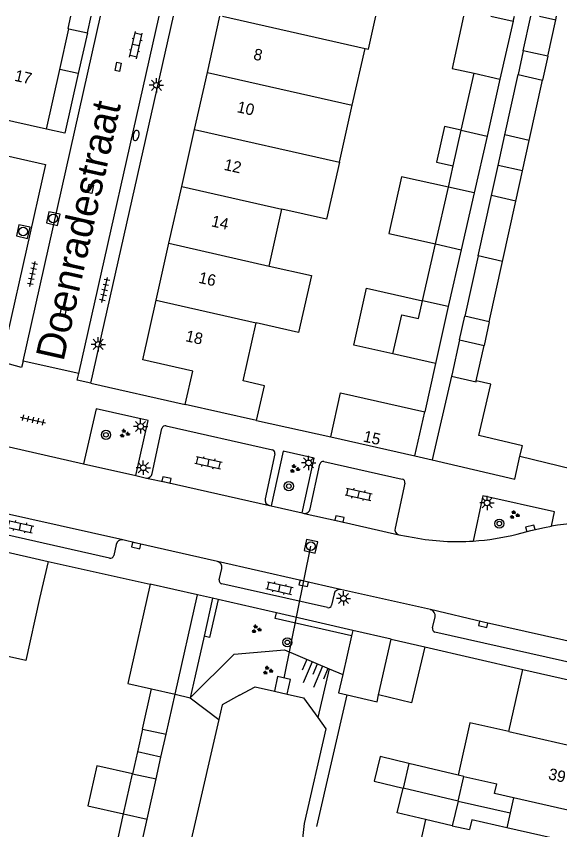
# Model space of a CAD drawing. Extents: x 128999 to 131010, y 395498 to 399007.
# Drawn here: x 129180.7 to 129228.2, y 398928.9 to 399000 of the extents above; entities that cross this region are included whole.
import ezdxf

# ---------------------------------------------------------------- set-up
doc = ezdxf.new("R2010")
doc.units = 0
for name, color, linetype in [('gg-afsc-erfafscheiding', 7, 'Continuous'), ('gg-afsc-hekwerk', 7, 'Continuous'), ('gg-afsc-muur', 7, 'Continuous'), ('gg-anno-huisnummerreeks BGT', 7, 'Continuous'), ('gg-anno-openbare ruimte label', 7, 'Continuous'), ('gg-bbg-bijgebouw', 7, 'Continuous'), ('gg-bbg-gedigitaliseerde bebouwing', 7, 'Continuous'), ('gg-bbg-gedigitaliseerde bijgebouw', 7, 'Continuous'), ('gg-bbg-hoofdgebouw', 7, 'Continuous'), ('gg-bbg-luifel en loopbrug', 7, 'Continuous'), ('gg-bbg-tussenscheiding', 7, 'Continuous'), ('gg-knt-bovenkant onderkant talud', 7, 'Continuous'), ('gg-knt-verharding', 7, 'Continuous'), ('gg-knt-verharding nz', 7, 'Continuous'), ('gg-kntw-beschoeiing', 7, 'Continuous'), ('gg-kwrk-duiker nz buis', 7, 'Continuous'), ('gg-kwrk-uitstroombak niveau min 01', 7, 'Continuous'), ('gt-grn-groengrens', 7, 'Continuous'), ('gt-grn-vlakafsluiter', 7, 'Continuous'), ('gt-grn-weggrens', 7, 'Continuous'), ('gt-symb-boom', 7, 'Continuous'), ('gt-symb-brandkraan', 7, 'Continuous'), ('gt-symb-groenvak', 7, 'Continuous'), ('gt-symb-klinker verharding', 7, 'Continuous'), ('gt-symb-kolk', 7, 'Continuous'), ('gt-symb-kolk center center', 7, 'Continuous'), ('gt-symb-lichtmast', 7, 'Continuous'), ('gt-symb-rioolschacht', 7, 'Continuous'), ('gt-symb-talud symbool', 7, 'Continuous'), ('gt-symb-tegel verharding', 7, 'Continuous')]:
    doc.layers.add(name, color=color, linetype=linetype)

# ---------------------------------------------------------------- blocks, each defined once
blk = doc.blocks.new('gt0-LMAST')
at = {"layer": 'gt-symb-lichtmast'}
for p, q in [((-0.182, 0.173), (-0.447, 0.438)), ((-0.005, 0.246), (-0.005, 0.621)), ((0.172, 0.173), (0.437, 0.438)), ((-0.255, -0.004), (-0.63, -0.004)), ((-0.182, -0.181), (-0.447, -0.446)), ((-0.005, -0.254), (-0.005, -0.629)), ((0.437, -0.446), (0.172, -0.181)), ((0.245, -0.004), (0.62, -0.004))]:
    blk.add_line(p, q, dxfattribs=at)
blk.add_circle((-0.005, -0.004), 0.25, dxfattribs=at)
blk = doc.blocks.new('gt0-KOLKCC')
at = {"layer": 'gt-symb-kolk center center'}
blk.add_lwpolyline([(-0.375, 0.2), (0.375, 0.2), (0.375, -0.2), (-0.375, -0.2)], close=True, dxfattribs=at)
blk = doc.blocks.new('gt0-KL1')
at = {"layer": 'gt-symb-klinker verharding'}
for p, q in [((-1.15, 0.3), (1.15, 0.3)), ((-1, -0.3), (-1, 0.3)), ((-0.5, 0.3), (-0.5, 0.45)), ((0, -0.3), (0, 0.3)), ((0.5, 0.3), (0.5, 0.45)), ((1, -0.3), (1, 0.3)), ((-1.15, -0.3), (1.15, -0.3)), ((-0.5, -0.45), (-0.5, -0.3)), ((0.5, -0.45), (0.5, -0.3))]:
    blk.add_line(p, q, dxfattribs=at)
blk = doc.blocks.new('gt0-RS')
at = {"layer": 'gt-symb-rioolschacht'}
blk.add_lwpolyline([(-0.5, -0.5), (0.5, -0.5), (0.5, 0.5), (-0.5, 0.5)], close=True, dxfattribs=at)
blk.add_circle((0, 0), 0.375, dxfattribs=at)
blk = doc.blocks.new('gt0-BR')
at = {"layer": 'gt-symb-brandkraan'}
for centre, radius, start, end in [((-0.244, 0), 0.206, 107.56694, 252.43307), ((0.599, -2.664), 3, 106.89205, 107.56694), ((0, -0.691), 0.938, 73.10799, 106.89205), ((-0.599, -2.664), 3, 72.43309, 73.10799), ((0.244, 0), 0.206, 287.56695, 72.43309), ((0.599, 2.664), 3, 252.43307, 253.10797), ((0, 0.691), 0.938, 253.10797, 286.89206), ((-0.599, 2.664), 3, 286.89206, 287.56695)]:
    blk.add_arc(centre, radius, start, end, dxfattribs=at)
blk = doc.blocks.new('gt0-TEG1')
at = {"layer": 'gt-symb-tegel verharding'}
for p, q in [((-1.125, 0), (1.125, 0)), ((-0.9, -0.25), (-0.9, 0.25)), ((-0.45, -0.25), (-0.45, 0.25)), ((0, -0.25), (0, 0.25)), ((0.45, -0.25), (0.45, 0.25)), ((0.9, -0.25), (0.9, 0.25))]:
    blk.add_line(p, q, dxfattribs=at)
blk = doc.blocks.new('gt0-BOOM')
at = {"layer": 'gt-symb-boom'}
for radius in [0.4, 0.2]:
    blk.add_circle((0, 0), radius, dxfattribs=at)
blk = doc.blocks.new('gt0-GRVAK')
at = {"layer": 'gt-symb-groenvak'}
for p, q in [((-0.11, 0.189), (-0.228, 0.24)), ((-0.182, 0.153), (0.088, 0.153)), ((-0.091, 0.211), (-0.156, 0.322)), ((-0.047, 0.214), (-0.047, 0.393)), ((-0.004, 0.211), (0.061, 0.322)), ((0.015, 0.189), (0.133, 0.24)), ((0.262, -0.052), (0.197, 0.059)), ((0.305, -0.049), (0.305, 0.13)), ((0.349, -0.052), (0.414, 0.059)), ((-0.245, -0.228), (-0.363, -0.177)), ((-0.318, -0.264), (-0.047, -0.264)), ((-0.226, -0.206), (-0.291, -0.095)), ((-0.183, -0.203), (-0.183, -0.024)), ((-0.139, -0.206), (-0.074, -0.095)), ((-0.12, -0.228), (-0.002, -0.177)), ((0.243, -0.074), (0.125, -0.023)), ((0.17, -0.11), (0.441, -0.11)), ((0.368, -0.074), (0.486, -0.023))]:
    blk.add_line(p, q, dxfattribs=at)
blk = doc.blocks.new('gt0-KOLK')
at = {"layer": 'gt-symb-kolk'}
blk.add_lwpolyline([(0, 0), (0.375, 0), (0.375, 0.4), (-0.375, 0.4), (-0.375, 0), (0, 0)], dxfattribs=at)
blk = doc.blocks.new('gt0-TALUD_1')
at = {"layer": 'gt-symb-talud symbool'}
for p, q in [((-1, -1), (-1, 0)), ((-0.5, -2), (-0.5, 0)), ((0, -1), (0, 0)), ((0.5, -2), (0.5, 0)), ((1, -1), (1, 0))]:
    blk.add_line(p, q, dxfattribs=at)

msp = doc.modelspace()

# ---------------------------------------------------------------- linework, layer by layer
at = {"layer": 'gg-afsc-erfafscheiding'}
msp.add_line((129217.358, 398969.656), (129216.45, 398965.43), dxfattribs=at)
at = {"layer": 'gg-afsc-hekwerk'}
for p, q in [((129194.617, 398940.752), (129195.926, 398940.421)), ((129195.926, 398940.421), (129198.437, 398938.54))]:
    msp.add_line(p, q, dxfattribs=at)
at = {"layer": 'gg-afsc-muur'}
for p, q in [((129186.958, 398998.547), (129187.286, 399000)), ((129201.74, 398964.68), (129208.22, 398963.23)), ((129224.75, 398961.545), (129229.27, 398960.45)), ((129183.53, 398952.35), (129192.434, 398950.353)), ((129216.431, 398944.879), (129225.01, 398942.91)), ((129207, 398929.19), (129209.641, 398940.69))]:
    msp.add_line(p, q, dxfattribs=at)
msp.add_lwpolyline([(129186.157, 398994.996), (129184.98, 398989.777), (129183.37, 398990.14)], dxfattribs=at)
at = {"layer": 'gg-bbg-bijgebouw'}
for p, q in [((129225.043, 398996.989), (129225.707, 399000)), ((129227.189, 398996.507), (129227.888, 398999.681)), ((129227.888, 398999.681), (129227.958, 399000)), ((129186.958, 398998.547), (129186.157, 398994.996)), ((129186.157, 398994.996), (129184.542, 398995.36)), ((129220.753, 398995.013), (129223.004, 398994.501)), ((129223.422, 398989.631), (129224.582, 398994.897)), ((129223.004, 398994.501), (129221.875, 398989.532)), ((129225.564, 398989.138), (129226.726, 398994.408)), ((129221.875, 398989.532), (129220.746, 398984.563)), ((129222.835, 398986.966), (129223.422, 398989.631)), ((129224.981, 398986.493), (129225.564, 398989.138)), ((129220.746, 398984.563), (129219.616, 398979.594)), ((129221.092, 398979.06), (129222.256, 398984.342)), ((129223.235, 398978.57), (129224.398, 398983.848)), ((129219.616, 398979.594), (129218.487, 398974.625)), ((129221.092, 398979.06), (129219.929, 398973.782)), ((129222.073, 398973.297), (129223.235, 398978.57)), ((129218.487, 398974.625), (129217.358, 398969.656)), ((129220.937, 398968.145), (129221.618, 398971.235)), ((129218.773, 398968.542), (129217.068, 398961.221)), ((129196.563, 398949.426), (129192.434, 398950.353)), ((129194.617, 398940.752), (129196.563, 398949.426)), ((129210.151, 398946.32), (129210.039, 398945.833)), ((129213.51, 398945.55), (129210.151, 398946.32)), ((129210.039, 398945.833), (129209.269, 398942.468)), ((129212.394, 398940.676), (129213.51, 398945.55)), ((129193.828, 398937.239), (129194.617, 398940.752)), ((129192.164, 398929.821), (129192.952, 398933.334)), ((129190.938, 398924.36), (129192.164, 398929.821))]:
    msp.add_line(p, q, dxfattribs=at)
for points in [[(129219.473, 398971.716), (129218.796, 398968.643), (129218.773, 398968.542)], [(129224.75, 398961.545), (129224.959, 398962.464), (129221.172, 398963.367), (129222.215, 398967.847), (129220.937, 398968.145)], [(129217.068, 398961.221), (129224.295, 398959.538), (129224.75, 398961.545)], [(129192.434, 398950.353), (129190.48, 398941.68), (129192.57, 398941.21)], [(129209.269, 398942.468), (129208.901, 398940.86), (129209.641, 398940.69)], [(129209.641, 398940.69), (129212.26, 398940.09), (129212.394, 398940.676)]]:
    msp.add_lwpolyline(points, dxfattribs=at)
at = {"layer": 'gg-bbg-gedigitaliseerde bebouwing'}
for p, q in [((129210.097, 398992.22), (129211.221, 398997.197)), ((129208.978, 398987.25), (129210.097, 398992.22)), ((129202.824, 398978.17), (129203.947, 398983.144)), ((129200.555, 398968.123), (129201.704, 398973.213)), ((129219.849, 398933.556), (129222.734, 398932.912)), ((129216.495, 398929.806), (129216.109, 398928.099)), ((129218.829, 398929.253), (129220.343, 398928.91))]:
    msp.add_line(p, q, dxfattribs=at)
for points in [[(129211.221, 398997.197), (129211.513, 398997.131), (129212.161, 399000)], [(129208.978, 398987.25), (129207.848, 398982.26), (129203.947, 398983.144)], [(129202.824, 398978.17), (129206.533, 398977.33), (129205.41, 398972.373), (129201.704, 398973.213)], [(129182.77, 398949.1), (129181.571, 398943.688), (129179.887, 398944.061)], [(129223.775, 398937.484), (129220.359, 398938.247), (129219.339, 398933.677)]]:
    msp.add_lwpolyline(points, dxfattribs=at)
at = {"layer": 'gg-bbg-gedigitaliseerde bijgebouw'}
for p, q in [((129222.2, 399000), (129224.169, 398999.566)), ((129224.169, 398999.566), (129224.267, 399000)), ((129185.339, 398998.91), (129186.958, 398998.547)), ((129227.189, 398996.507), (129225.043, 398996.989)), ((129219.624, 398990.044), (129220.753, 398995.013)), ((129224.582, 398994.897), (129226.726, 398994.408)), ((129218.915, 398986.923), (129219.624, 398990.044)), ((129218.495, 398985.076), (129218.915, 398986.923)), ((129224.981, 398986.493), (129222.835, 398986.966)), ((129217.365, 398980.104), (129218.495, 398985.076)), ((129224.398, 398983.848), (129222.256, 398984.342)), ((129216.236, 398975.134), (129217.365, 398980.104)), ((129213.643, 398970.498), (129214.417, 398973.912)), ((129222.073, 398973.297), (129219.929, 398973.782)), ((129219.473, 398971.716), (129221.618, 398971.235)), ((129217.358, 398969.656), (129213.643, 398970.498)), ((129191.78, 398937.698), (129192.57, 398941.21)), ((129191.78, 398937.698), (129193.828, 398937.239)), ((129215.055, 398934.693), (129214.545, 398932.541)), ((129219.339, 398933.677), (129215.055, 398934.693)), ((129190.113, 398930.285), (129190.903, 398933.797)), ((129190.903, 398933.797), (129192.952, 398933.334)), ((129219.339, 398931.404), (129219.849, 398933.556)), ((129219.339, 398931.404), (129218.829, 398929.253)), ((129188.885, 398924.824), (129190.113, 398930.285))]:
    msp.add_line(p, q, dxfattribs=at)
for points in [[(129214.417, 398973.912), (129215.884, 398973.58), (129216.236, 398975.134)], [(129216.495, 398929.806), (129214.035, 398930.389), (129214.545, 398932.541)]]:
    msp.add_lwpolyline(points, dxfattribs=at)
at = {"layer": 'gg-bbg-hoofdgebouw'}
for p, q in [((129197.435, 398995.081), (129198.541, 399000)), ((129183.37, 398990.14), (129184.542, 398995.36)), ((129196.317, 398990.108), (129197.435, 398995.081)), ((129183.37, 398990.14), (129178.124, 398991.324)), ((129195.197, 398985.127), (129196.317, 398990.108)), ((129194.083, 398980.172), (129195.197, 398985.127)), ((129192.962, 398975.182), (129194.083, 398980.172)), ((129201.74, 398964.68), (129195.49, 398966.07)), ((129215.57, 398961.57), (129216.45, 398965.43)), ((129208.22, 398963.23), (129215.57, 398961.57)), ((129172.19, 398954.91), (129183.53, 398952.35)), ((129183.53, 398952.35), (129182.77, 398949.1)), ((129223.775, 398937.484), (129225.01, 398942.91)), ((129225.01, 398942.91), (129235.25, 398940.57))]:
    msp.add_line(p, q, dxfattribs=at)
for points in [[(129185.339, 398998.91), (129185.27, 398998.93), (129185.513, 399000)], [(129195.49, 398966.07), (129196.16, 398968.99), (129191.79, 398969.97), (129192.962, 398975.182)], [(129201.74, 398964.68), (129202.421, 398967.703), (129200.555, 398968.123)], [(129208.22, 398963.23), (129209.08, 398967.09), (129216.45, 398965.43)], [(129232.555, 398935.479), (129231.92, 398932.7), (129233.37, 398932.37), (129232.77, 398929.73), (129224.186, 398931.685)], [(129224.186, 398931.685), (129222.54, 398932.06), (129222.734, 398932.912)], [(129223.6, 398929.062), (129220.533, 398929.753), (129220.343, 398928.91)], [(129228.025, 398922.333), (129228.66, 398925.14), (129230.12, 398924.81), (129230.71, 398927.46), (129223.6, 398929.062)]]:
    msp.add_lwpolyline(points, dxfattribs=at)
at = {"layer": 'gg-bbg-luifel en loopbrug'}
for p, q in [((129224.169, 398999.566), (129223.004, 398994.501)), ((129225.043, 398996.989), (129224.582, 398994.897)), ((129227.189, 398996.507), (129226.726, 398994.408)), ((129222.256, 398984.342), (129222.835, 398986.966)), ((129224.398, 398983.848), (129224.981, 398986.493)), ((129219.473, 398971.716), (129219.929, 398973.782)), ((129222.073, 398973.297), (129221.618, 398971.235)), ((129213.51, 398945.55), (129216.431, 398944.879)), ((129191.78, 398937.698), (129191.331, 398935.702)), ((129193.38, 398935.242), (129193.828, 398937.239)), ((129191.331, 398935.702), (129190.903, 398933.797)), ((129193.38, 398935.242), (129191.331, 398935.702)), ((129192.952, 398933.334), (129193.38, 398935.242)), ((129219.339, 398931.404), (129223.893, 398930.374)), ((129224.186, 398931.685), (129223.893, 398930.374)), ((129223.893, 398930.374), (129223.6, 398929.062))]:
    msp.add_line(p, q, dxfattribs=at)
for points in [[(129219.828, 399000), (129218.823, 398995.439), (129220.753, 398995.013)], [(129219.624, 398990.044), (129218.159, 398990.367), (129217.47, 398987.242), (129218.915, 398986.923)], [(129218.495, 398985.076), (129214.393, 398985.98), (129213.296, 398981.001), (129217.365, 398980.104)], [(129213.643, 398970.498), (129210.227, 398971.262), (129211.338, 398976.229), (129216.236, 398975.134)], [(129216.431, 398944.879), (129215.274, 398939.994), (129212.394, 398940.676)], [(129215.055, 398934.693), (129212.525, 398935.293), (129212.015, 398933.14), (129214.545, 398932.541)], [(129190.903, 398933.797), (129187.78, 398934.495), (129186.995, 398930.981), (129190.113, 398930.285)]]:
    msp.add_lwpolyline(points, dxfattribs=at)
at = {"layer": 'gg-bbg-tussenscheiding'}
for p, q in [((129198.747, 399000), (129211.221, 398997.197)), ((129226.468, 399000), (129227.888, 398999.681)), ((129184.542, 398995.36), (129185.339, 398998.91)), ((129197.435, 398995.081), (129210.097, 398992.22)), ((129196.317, 398990.108), (129208.978, 398987.25)), ((129219.624, 398990.044), (129221.875, 398989.532)), ((129225.564, 398989.138), (129223.422, 398989.631)), ((129195.197, 398985.127), (129203.947, 398983.144)), ((129220.746, 398984.563), (129218.495, 398985.076)), ((129194.083, 398980.172), (129202.824, 398978.17)), ((129217.365, 398980.104), (129219.616, 398979.594)), ((129223.235, 398978.57), (129221.092, 398979.06)), ((129192.962, 398975.182), (129201.704, 398973.213)), ((129218.487, 398974.625), (129216.236, 398975.134)), ((129192.57, 398941.21), (129194.617, 398940.752)), ((129223.775, 398937.484), (129232.555, 398935.479)), ((129219.849, 398933.556), (129219.339, 398933.677)), ((129219.339, 398931.404), (129214.545, 398932.541)), ((129190.113, 398930.285), (129192.164, 398929.821)), ((129218.829, 398929.253), (129216.495, 398929.806))]:
    msp.add_line(p, q, dxfattribs=at)
msp.add_lwpolyline([(129218.773, 398968.542), (129220.918, 398968.061), (129220.937, 398968.145)], dxfattribs=at)
at = {"layer": 'gg-knt-bovenkant onderkant talud'}
msp.add_line((129208.066, 398942.975), (129209.269, 398942.468), dxfattribs=at)
msp.add_lwpolyline([(129195.926, 398940.421), (129199.79, 398944.23), (129204.19, 398944.61), (129208.066, 398942.975)], dxfattribs=at)
at = {"layer": 'gg-knt-verharding'}
for p, q in [((129181.334, 398969.84), (129188.111, 399000)), ((129186.196, 398968.763), (129193.212, 399000)), ((129187.26, 398967.93), (129194.47, 399000)), ((129181.334, 398969.84), (129181.21, 398969.29)), ((129186.196, 398968.763), (129181.334, 398969.84)), ((129186.07, 398968.2), (129186.196, 398968.763)), ((129187.26, 398967.93), (129195.49, 398966.07)), ((129193.835, 398964.211), (129203.125, 398962.11)), ((129192.607, 398960.032), (129193.471, 398963.977)), ((129176.906, 398963.081), (129186.619, 398960.886)), ((129203.342, 398961.746), (129202.487, 398957.835)), ((129186.619, 398960.886), (129191.188, 398959.854)), ((129206.416, 398956.959), (129207.277, 398960.861)), ((129207.626, 398961.086), (129214.471, 398959.552)), ((129191.188, 398959.854), (129192.133, 398959.641)), ((129214.688, 398959.188), (129213.835, 398955.268)), ((129202.86, 398957.231), (129203.003, 398957.198)), ((129203.003, 398957.198), (129205.707, 398956.585)), ((129205.707, 398956.585), (129205.9, 398956.542)), ((129188.898, 398952.635), (129173.268, 398956.165)), ((129214.175, 398954.67), (129215.507, 398954.433)), ((129189.462, 398953.842), (129189.252, 398952.856)), ((129198.467, 398950.743), (129198.702, 398951.737)), ((129207.934, 398948.312), (129198.709, 398950.381)), ((129216.937, 398948.134), (129209.07, 398949.893)), ((129208.507, 398949.519), (129208.289, 398948.527)), ((129197.888, 398949.128), (129197.147, 398945.808)), ((129198.375, 398949.016), (129197.888, 398949.128)), ((129203.464, 398947.851), (129198.375, 398949.016)), ((129210.151, 398946.32), (129203.464, 398947.851)), ((129217.096, 398946.537), (129217.328, 398947.506)), ((129232.779, 398942.677), (129217.316, 398946.177))]:
    msp.add_line(p, q, dxfattribs=at)
for points in [[(129168.24, 398990.46), (129183.29, 398987.04), (129179.967, 398972.238)], [(129191.188, 398959.854), (129192.259, 398964.657), (129187.712, 398965.687), (129186.619, 398960.886)], [(129205.707, 398956.585), (129206.756, 398961.385), (129204.061, 398962), (129203.003, 398957.198)], [(129227.514, 398955.437), (129227.781, 398956.689), (129221.521, 398958.084), (129220.676, 398954.133)], [(129224.51, 398954.745), (129225.697, 398955.046), (129226.89, 398955.326), (129227.514, 398955.437)], [(129198.322, 398952.34), (129191.254, 398953.932), (129190.053, 398954.226)], [(129197.147, 398945.808), (129196.376, 398942.357), (129195.926, 398940.421)]]:
    msp.add_lwpolyline(points, dxfattribs=at)
for centre, radius, start, end in [((129193.789, 398963.882), 0.332, 82.08023, 163.39022), ((129203.045, 398961.815), 0.305, 346.84922, 74.75367), ((129207.567, 398960.794), 0.297, 78.54131, 167.07837), ((129192.169, 398960.08), 0.441, 265.33198, 353.70609), ((129214.391, 398959.257), 0.305, 346.84922, 74.75367), ((129202.978, 398957.721), 0.504, 166.9267, 256.46809), ((129205.951, 398957.006), 0.467, 263.68019, 354.20591), ((129230.861, 398934.789), 20.918, 76.38923, 99.2061), ((129214.311, 398955.143), 0.492, 165.2788, 253.96301), ((129189.955, 398953.729), 0.506, 78.88174, 167.14555), ((129219.298, 398975.075), 20.988, 259.59279, 273.76396), ((129219.303, 398975.047), 20.959, 273.75492, 284.38367), ((129188.962, 398952.927), 0.299, 257.74139, 346.21116), ((129198.209, 398951.848), 0.505, 347.36724, 77.06958), ((129198.786, 398950.694), 0.322, 171.29183, 256.23428), ((129208.991, 398949.402), 0.498, 80.83896, 166.35309), ((129208.009, 398948.589), 0.287, 254.92748, 347.47354), ((129216.815, 398947.622), 0.526, 347.25503, 76.55871), ((129217.432, 398946.495), 0.339, 172.88157, 249.97756)]:
    msp.add_arc(centre, radius, start, end, dxfattribs=at)
at = {"layer": 'gg-knt-verharding nz'}
for p, q in [((129190.053, 398954.226), (129172.875, 398958.096)), ((129209.07, 398949.893), (129198.322, 398952.34))]:
    msp.add_line(p, q, dxfattribs=at)
for points in [[(129192.133, 398959.641), (129193.832, 398959.277), (129202.86, 398957.231)], [(129205.9, 398956.542), (129208.95, 398955.87), (129214.175, 398954.67)], [(129233.929, 398944.275), (129221.579, 398947.045), (129216.937, 398948.134)]]:
    msp.add_lwpolyline(points, dxfattribs=at)
at = {"layer": 'gg-kntw-beschoeiing'}
for p, q in [((129200.249, 398940.649), (129198.73, 398939.81)), ((129198.73, 398939.81), (129198.437, 398938.54))]:
    msp.add_line(p, q, dxfattribs=at)
for points in [[(129200.249, 398940.649), (129201.61, 398941.4), (129203.292, 398941.015)], [(129204.41, 398940.758), (129205.841, 398940.43), (129207.086, 398938.706)], [(129198.437, 398938.54), (129180.929, 398862.577), (129186.118, 398855.343)], [(129207.086, 398938.706), (129207.79, 398937.73), (129205.888, 398929.439), (129205.392, 398925.018), (129207.223, 398921.935), (129194.434, 398865.12), (129196.304, 398861.723), (129194.581, 398854.864), (129192.172, 398853.719)]]:
    msp.add_lwpolyline(points, dxfattribs=at)
at = {"layer": 'gg-kwrk-duiker nz buis'}
msp.add_line((129204.14, 398942.15), (129206.481, 398953.681), dxfattribs=at)
at = {"layer": 'gg-kwrk-uitstroombak niveau min 01'}
msp.add_line((129203.292, 398941.015), (129204.41, 398940.758), dxfattribs=at)
msp.add_lwpolyline([(129204.41, 398940.758), (129204.7, 398942.02), (129203.58, 398942.28), (129203.292, 398941.015)], dxfattribs=at)
at = {"layer": 'gt-grn-groengrens'}
for points in [[(129198.375, 398949.016), (129197.635, 398945.7), (129197.147, 398945.808)], [(129210.039, 398945.833), (129203.352, 398947.364), (129203.464, 398947.851)]]:
    msp.add_lwpolyline(points, dxfattribs=at)
at = {"layer": 'gt-grn-vlakafsluiter'}
msp.add_line((129208.066, 398942.975), (129207.086, 398938.706), dxfattribs=at)
at = {"layer": 'gt-grn-weggrens'}
for p, q in [((129181.21, 398969.29), (129179.42, 398969.8)), ((129187.26, 398967.93), (129186.07, 398968.2)), ((129215.57, 398961.57), (129217.068, 398961.221)), ((129197.888, 398949.128), (129196.563, 398949.426))]:
    msp.add_line(p, q, dxfattribs=at)

# ---------------------------------------------------------------- block references
at = {"layer": 'gt-symb-boom'}
for p in [(129188.574, 398963.417), (129204.558, 398958.925), (129222.948, 398955.658), (129204.421, 398945.276)]:
    msp.add_blockref('gt0-BOOM', p, dxfattribs=at)
at = {"layer": 'gt-symb-brandkraan', "rotation": 77.35314650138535}
msp.add_blockref('gt0-BR', (129191.205, 398989.585), dxfattribs=at)
at = {"layer": 'gt-symb-groenvak'}
for p in [(129190.194, 398963.536), (129205.056, 398960.447), (129224.261, 398956.418), (129201.704, 398946.43), (129202.704, 398942.818)]:
    msp.add_blockref('gt0-GRVAK', p, dxfattribs=at)
at = {"layer": 'gt-symb-klinker verharding'}
for p, rotation in [((129191.19, 398997.47), 77.35314650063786), ((129197.536, 398960.984), -12.354826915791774), ((129210.655, 398958.208), -12.354826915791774), ((129181.085, 398955.388), -12.590950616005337), ((129203.736, 398950.016), -12.590950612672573)]:
    msp.add_blockref('gt0-KL1', p, dxfattribs=dict(at, rotation=rotation))
at = {"layer": 'gt-symb-kolk'}
for p, rotation in [((129193.832, 398959.277), -12.118760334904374), ((129208.95, 398955.87), -12.410774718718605), ((129225.705, 398955.048), 13.702889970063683), ((129191.254, 398953.932), 167.29726808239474), ((129205.898, 398950.622), 167.06118937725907), ((129221.579, 398947.045), 167.3531465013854)]:
    msp.add_blockref('gt0-KOLK', p, dxfattribs=dict(at, rotation=rotation))
at = {"layer": 'gt-symb-kolk center center'}
for p, rotation in [((129189.648, 398995.587), -101.71452521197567), ((129187.225, 398984.906), -102.47907180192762), ((129184.849, 398974.257), -101.53462065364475)]:
    msp.add_blockref('gt0-KOLKCC', p, dxfattribs=dict(at, rotation=rotation))
at = {"layer": 'gt-symb-lichtmast'}
for p in [(129192.995, 398993.97), (129187.905, 398971.327), (129191.605, 398964.155), (129206.285, 398960.964), (129191.845, 398960.546), (129221.884, 398957.472), (129209.338, 398949.12)]:
    msp.add_blockref('gt0-LMAST', p, dxfattribs=at)
at = {"layer": 'gt-symb-rioolschacht', "rotation": 77.35314650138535}
for p in [(129183.973, 398982.321), (129181.349, 398981.185), (129206.481, 398953.681)]:
    msp.add_blockref('gt0-RS', p, dxfattribs=at)
at = {"layer": 'gt-symb-talud symbool', "xscale": 1.0001704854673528, "yscale": 1.0001704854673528, "rotation": -22.950363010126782}
msp.add_blockref('gt0-TALUD_1', (129207.072, 398943.409), dxfattribs=at)
at = {"layer": 'gt-symb-tegel verharding'}
for p, rotation in [((129182.159, 398977.475), 77.35314650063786), ((129188.464, 398976.069), 77.35314650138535), ((129182.208, 398964.716), -13.063337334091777)]:
    msp.add_blockref('gt0-TEG1', p, dxfattribs=dict(at, rotation=rotation))

# ---------------------------------------------------------------- texts
at = {"layer": 'gg-anno-huisnummerreeks BGT'}
for s, rotation, p in [('8', 347.4, (129201.398, 398996.238)), ('17', 347.3, (129180.525, 398994.37)), ('10', 347.4, (129199.964, 398991.629)), ('12', 347.4, (129198.829, 398986.584)), ('14', 347.4, (129197.72, 398981.649)), ('16', 347.4, (129196.61, 398976.712)), ('18', 347.4, (129195.464, 398971.611)), ('15', 347.3, (129210.993, 398962.839)), ('39', 347.1, (129227.164, 398933.329))]:
    msp.add_text(s, height=1, rotation=rotation, dxfattribs=at).set_placement(p)
at = {"layer": 'gg-anno-openbare ruimte label'}
msp.add_text('Doenradestraat', height=2.5, rotation=77.4, dxfattribs=at).set_placement((129184.86, 398969.774))

doc.saveas('drawing.dxf')
